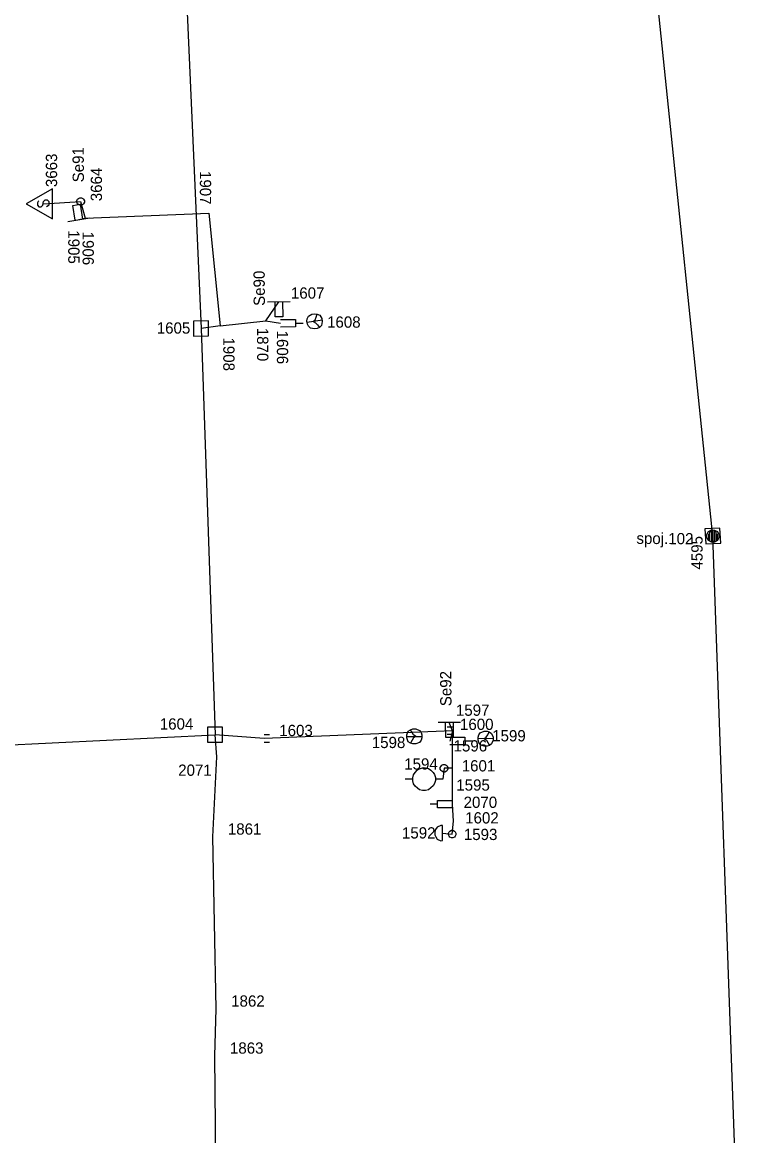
# Model space of a CAD drawing. Extents: x -535557 to -534097, y -1142175 to -1136716.
# Drawn here: x -534419.2 to -534371.5, y -1139849.6 to -1139775.5 of the extents above; entities that cross this region are included whole.
import ezdxf

# ---------------------------------------------------------------- set-up
doc = ezdxf.new("R2010")
doc.units = 0
doc.layers.add('Default', color=7, linetype='Continuous')
doc.layers.add('SS_SZDC', color=7, linetype='Continuous')

# ---------------------------------------------------------------- blocks, each defined once
blk = doc.blocks.new('POINT_DISPLAY')
at = {"layer": 'Default'}
blk.add_line((0, 0), (0, 0), dxfattribs=at)

msp = doc.modelspace()

# ---------------------------------------------------------------- linework, layer by layer
at = {"layer": 'SS_SZDC'}
for p, q in [((-534373.27, -1139809.69), (-534377.899, -1139764.92)), ((-534408.649, -1139765.67), (-534407.31, -1139795.879)), ((-534417.189, -1139786.569), (-534418.939, -1139787.569)), ((-534417.189, -1139788.569), (-534417.189, -1139786.569)), ((-534418.089, -1139787.369), (-534418.139, -1139787.419)), ((-534417.789, -1139787.419), (-534417.689, -1139787.319)), ((-534417.689, -1139787.319), (-534417.539, -1139787.319)), ((-534417.539, -1139787.319), (-534417.439, -1139787.419)), ((-534415.569, -1139787.37), (-534415.519, -1139787.27)), ((-534415.569, -1139787.47), (-534415.569, -1139787.37)), ((-534415.519, -1139787.27), (-534415.469, -1139787.22)), ((-534415.469, -1139787.22), (-534415.369, -1139787.17)), ((-534415.369, -1139787.17), (-534415.269, -1139787.17)), ((-534415.269, -1139787.17), (-534415.169, -1139787.22)), ((-534415.169, -1139787.22), (-534415.119, -1139787.27)), ((-534415.119, -1139787.27), (-534415.069, -1139787.37)), ((-534415.069, -1139787.37), (-534415.069, -1139787.47)), ((-534418.939, -1139787.569), (-534417.189, -1139788.569)), ((-534418.139, -1139787.419), (-534418.189, -1139787.519)), ((-534418.189, -1139787.519), (-534418.189, -1139787.669)), ((-534418.189, -1139787.669), (-534418.089, -1139787.769)), ((-534418.089, -1139787.769), (-534417.939, -1139787.769)), ((-534417.939, -1139787.769), (-534417.839, -1139787.669)), ((-534417.839, -1139787.669), (-534417.789, -1139787.419)), ((-534417.789, -1139787.569), (-534415.319, -1139787.42)), ((-534417.489, -1139787.719), (-534417.589, -1139787.769)), ((-534417.439, -1139787.669), (-534417.489, -1139787.719)), ((-534417.439, -1139787.419), (-534417.439, -1139787.669)), ((-534415.843, -1139787.681), (-534415.349, -1139787.603)), ((-534415.686, -1139788.669), (-534415.843, -1139787.681)), ((-534415.519, -1139787.57), (-534415.569, -1139787.47)), ((-534415.469, -1139787.62), (-534415.519, -1139787.57)), ((-534415.369, -1139787.67), (-534415.469, -1139787.62)), ((-534415.269, -1139787.67), (-534415.369, -1139787.67)), ((-534415.349, -1139787.603), (-534415.193, -1139788.59)), ((-534415.319, -1139787.42), (-534415.029, -1139788.54)), ((-534415.169, -1139787.62), (-534415.269, -1139787.67)), ((-534415.119, -1139787.57), (-534415.169, -1139787.62)), ((-534415.069, -1139787.47), (-534415.119, -1139787.57)), ((-534416.18, -1139788.747), (-534414.699, -1139788.512)), ((-534415.439, -1139788.629), (-534415.029, -1139788.54)), ((-534415.029, -1139788.54), (-534406.8, -1139788.209)), ((-534406.8, -1139788.209), (-534406.039, -1139795.69)), ((-534403.01, -1139795.36), (-534402.14, -1139794.11)), ((-534401.39, -1139794.105), (-534402.889, -1139794.114)), ((-534402.383, -1139795.111), (-534402.389, -1139794.111)), ((-534401.89, -1139794.108), (-534401.883, -1139795.108)), ((-534406.813, -1139795.376), (-534407.813, -1139795.383)), ((-534407.813, -1139795.383), (-534407.806, -1139796.383)), ((-534406.806, -1139796.376), (-534406.813, -1139795.376)), ((-534406.039, -1139795.69), (-534403.01, -1139795.36)), ((-534403.01, -1139795.36), (-534402.029, -1139795.53)), ((-534401.883, -1139795.108), (-534402.383, -1139795.111)), ((-534402.031, -1139795.28), (-534401.031, -1139795.273)), ((-534401.031, -1139795.273), (-534401.028, -1139795.773)), ((-534401.03, -1139795.523), (-534400.53, -1139795.52)), ((-534400.269, -1139795.382), (-534400.244, -1139795.226)), ((-534400.237, -1139795.58), (-534400.269, -1139795.382)), ((-534399.266, -1139795.318), (-534400.253, -1139795.481)), ((-534400.244, -1139795.226), (-534400.17, -1139795.062)), ((-534400.17, -1139795.062), (-534399.94, -1139794.922)), ((-534399.94, -1139794.922), (-534399.742, -1139794.89)), ((-534399.858, -1139795.416), (-534399.726, -1139795.293)), ((-534399.858, -1139795.416), (-534399.694, -1139795.49)), ((-534399.742, -1139794.89), (-534399.586, -1139794.915)), ((-534399.726, -1139795.293), (-534399.652, -1139795.128)), ((-534399.694, -1139795.49), (-534399.571, -1139795.622)), ((-534399.652, -1139795.128), (-534399.586, -1139794.915)), ((-534399.586, -1139794.915), (-534399.422, -1139794.989)), ((-534399.422, -1139794.989), (-534399.282, -1139795.219)), ((-534399.25, -1139795.417), (-534399.308, -1139795.68)), ((-534399.282, -1139795.219), (-534399.25, -1139795.417)), ((-534406.039, -1139795.69), (-534407.31, -1139795.879)), ((-534407.31, -1139795.879), (-534406.38, -1139822.92)), ((-534401.028, -1139795.773), (-534402.028, -1139795.779)), ((-534400.163, -1139795.719), (-534400.237, -1139795.58)), ((-534400.04, -1139795.851), (-534400.163, -1139795.719)), ((-534399.777, -1139795.909), (-534400.04, -1139795.851)), ((-534399.579, -1139795.877), (-534399.777, -1139795.909)), ((-534399.44, -1139795.803), (-534399.579, -1139795.877)), ((-534399.571, -1139795.622), (-534399.44, -1139795.803)), ((-534399.308, -1139795.68), (-534399.44, -1139795.803)), ((-534407.806, -1139796.383), (-534406.806, -1139796.376)), ((-534372.802, -1139809.159), (-534373.8, -1139809.222)), ((-534373.8, -1139809.222), (-534373.737, -1139810.22)), ((-534373.67, -1139809.786), (-534373.669, -1139809.586)), ((-534373.669, -1139809.586), (-534373.567, -1139809.387)), ((-534373.568, -1139809.537), (-534373.571, -1139809.837)), ((-534373.567, -1139809.387), (-534373.366, -1139809.289)), ((-534373.472, -1139809.988), (-534373.467, -1139809.438)), ((-534373.467, -1139809.438), (-534373.366, -1139809.339)), ((-534373.366, -1139809.339), (-534373.373, -1139810.039)), ((-534373.366, -1139809.289), (-534373.166, -1139809.29)), ((-534373.273, -1139810.039), (-534373.266, -1139809.34)), ((-534373.173, -1139810.04), (-534373.166, -1139809.34)), ((-534373.166, -1139809.29), (-534372.967, -1139809.392)), ((-534373.166, -1139809.34), (-534373.067, -1139809.441)), ((-534373.067, -1139809.441), (-534373.072, -1139809.991)), ((-534372.971, -1139809.842), (-534372.968, -1139809.542)), ((-534372.967, -1139809.392), (-534372.869, -1139809.593)), ((-534372.869, -1139809.593), (-534372.87, -1139809.793)), ((-534372.739, -1139810.157), (-534372.802, -1139809.159)), ((-534373.737, -1139810.22), (-534372.739, -1139810.157)), ((-534373.572, -1139809.987), (-534373.67, -1139809.786)), ((-534373.373, -1139810.089), (-534373.572, -1139809.987)), ((-534373.571, -1139809.837), (-534373.472, -1139809.988)), ((-534373.373, -1139810.039), (-534373.173, -1139810.04)), ((-534373.173, -1139810.09), (-534373.373, -1139810.089)), ((-534371.489, -1139859.799), (-534373.27, -1139809.69)), ((-534372.972, -1139809.992), (-534373.173, -1139810.09)), ((-534373.072, -1139809.991), (-534372.971, -1139809.842)), ((-534372.87, -1139809.793), (-534372.972, -1139809.992)), ((-534390.05, -1139822.105), (-534391.549, -1139822.114)), ((-534391.043, -1139823.111), (-534391.049, -1139822.111)), ((-534390.6, -1139822.659), (-534390.8, -1139822.11)), ((-534390.55, -1139822.108), (-534390.543, -1139823.108)), ((-534438, -1139824.5), (-534406.38, -1139822.92)), ((-534405.883, -1139822.416), (-534406.883, -1139822.423)), ((-534406.883, -1139822.423), (-534406.876, -1139823.423)), ((-534403.109, -1139823.159), (-534406.38, -1139822.92)), ((-534406.27, -1139824.389), (-534406.38, -1139822.92)), ((-534405.876, -1139823.416), (-534405.883, -1139822.416)), ((-534390.6, -1139822.659), (-534403.109, -1139823.159)), ((-534403.109, -1139822.909), (-534402.759, -1139822.909)), ((-534393.63, -1139822.933), (-534393.532, -1139822.682)), ((-534393.629, -1139823.133), (-534393.63, -1139822.933)), ((-534393.532, -1139822.682), (-534393.382, -1139822.581)), ((-534393.382, -1139822.581), (-534393.233, -1139822.53)), ((-534393.281, -1139822.78), (-534393.382, -1139822.581)), ((-534393.18, -1139822.93), (-534393.281, -1139822.78)), ((-534393.233, -1139822.53), (-534393.033, -1139822.529)), ((-534393.03, -1139823.029), (-534393.18, -1139822.93)), ((-534393.033, -1139822.529), (-534392.782, -1139822.627)), ((-534392.782, -1139822.627), (-534392.681, -1139822.777)), ((-534392.681, -1139822.777), (-534392.63, -1139822.926)), ((-534392.63, -1139822.926), (-534392.629, -1139823.126)), ((-534390.6, -1139822.409), (-534390.95, -1139822.409)), ((-534390.6, -1139822.909), (-534390.95, -1139822.909)), ((-534390.6, -1139822.659), (-534390.76, -1139823.34)), ((-534390.579, -1139825.139), (-534390.6, -1139822.659)), ((-534388.89, -1139823.083), (-534388.841, -1139822.932)), ((-534388.841, -1139822.932), (-534388.742, -1139822.782)), ((-534388.742, -1139822.782), (-534388.493, -1139822.68)), ((-534388.493, -1139822.68), (-534388.293, -1139822.679)), ((-534388.34, -1139823.079), (-534388.241, -1139822.929)), ((-534388.293, -1139822.679), (-534388.142, -1139822.728)), ((-534388.241, -1139822.929), (-534388.142, -1139822.728)), ((-534388.142, -1139822.728), (-534387.992, -1139822.827)), ((-534387.992, -1139822.827), (-534387.89, -1139823.076)), ((-534406.876, -1139823.423), (-534405.876, -1139823.416)), ((-534403.109, -1139823.409), (-534402.759, -1139823.409)), ((-534393.629, -1139823.033), (-534392.63, -1139823.026)), ((-534393.527, -1139823.382), (-534393.629, -1139823.133)), ((-534393.377, -1139823.481), (-534393.527, -1139823.382)), ((-534393.278, -1139823.28), (-534393.377, -1139823.481)), ((-534393.226, -1139823.53), (-534393.377, -1139823.481)), ((-534393.179, -1139823.13), (-534393.278, -1139823.28)), ((-534393.026, -1139823.529), (-534393.226, -1139823.53)), ((-534393.03, -1139823.029), (-534393.179, -1139823.13)), ((-534392.777, -1139823.427), (-534393.026, -1139823.529)), ((-534392.678, -1139823.277), (-534392.777, -1139823.427)), ((-534392.629, -1139823.126), (-534392.678, -1139823.277)), ((-534390.543, -1139823.108), (-534391.043, -1139823.111)), ((-534390.761, -1139823.09), (-534389.761, -1139823.083)), ((-534389.758, -1139823.583), (-534390.758, -1139823.589)), ((-534389.761, -1139823.083), (-534389.758, -1139823.583)), ((-534389.76, -1139823.333), (-534389.26, -1139823.33)), ((-534388.889, -1139823.283), (-534388.89, -1139823.083)), ((-534387.89, -1139823.176), (-534388.889, -1139823.183)), ((-534388.838, -1139823.432), (-534388.889, -1139823.283)), ((-534388.737, -1139823.582), (-534388.838, -1139823.432)), ((-534388.486, -1139823.68), (-534388.737, -1139823.582)), ((-534388.489, -1139823.18), (-534388.34, -1139823.079)), ((-534388.489, -1139823.18), (-534388.339, -1139823.279)), ((-534388.286, -1139823.679), (-534388.486, -1139823.68)), ((-534388.339, -1139823.279), (-534388.238, -1139823.429)), ((-534388.137, -1139823.628), (-534388.286, -1139823.679)), ((-534388.238, -1139823.429), (-534388.137, -1139823.628)), ((-534387.987, -1139823.527), (-534388.137, -1139823.628)), ((-534387.889, -1139823.276), (-534387.987, -1139823.527)), ((-534387.89, -1139823.076), (-534387.889, -1139823.276)), ((-534406.529, -1139829.719), (-534406.27, -1139824.389)), ((-534392.933, -1139825.281), (-534392.784, -1139825.18)), ((-534392.784, -1139825.18), (-534392.584, -1139825.128)), ((-534392.584, -1139825.128), (-534392.384, -1139825.127)), ((-534392.384, -1139825.127), (-534392.184, -1139825.176)), ((-534392.184, -1139825.176), (-534392.033, -1139825.275)), ((-534391.4, -1139825.101), (-534391.35, -1139825.001)), ((-534391.399, -1139825.201), (-534391.4, -1139825.101)), ((-534391.35, -1139825.001), (-534391.301, -1139824.95)), ((-534391.301, -1139824.95), (-534391.201, -1139824.9)), ((-534391.149, -1139825.149), (-534391.229, -1139825.87)), ((-534391.201, -1139824.9), (-534391.101, -1139824.899)), ((-534390.579, -1139825.139), (-534391.149, -1139825.149)), ((-534391.101, -1139824.899), (-534391.001, -1139824.949)), ((-534391.001, -1139824.949), (-534390.95, -1139824.998)), ((-534390.95, -1139824.998), (-534390.9, -1139825.098)), ((-534390.9, -1139825.098), (-534390.899, -1139825.198)), ((-534390.579, -1139827.54), (-534390.579, -1139825.139)), ((-534393.229, -1139825.883), (-534393.729, -1139825.886)), ((-534393.23, -1139825.783), (-534393.181, -1139825.582)), ((-534393.229, -1139825.983), (-534393.23, -1139825.783)), ((-534393.181, -1139825.582), (-534393.082, -1139825.432)), ((-534393.082, -1139825.432), (-534392.933, -1139825.281)), ((-534392.033, -1139825.275), (-534391.882, -1139825.424)), ((-534391.882, -1139825.424), (-534391.781, -1139825.573)), ((-534391.781, -1139825.573), (-534391.73, -1139825.773)), ((-534391.73, -1139825.773), (-534391.729, -1139825.873)), ((-534391.229, -1139825.87), (-534391.729, -1139825.873)), ((-534391.729, -1139825.873), (-534391.729, -1139825.973)), ((-534391.349, -1139825.301), (-534391.399, -1139825.201)), ((-534391.298, -1139825.35), (-534391.349, -1139825.301)), ((-534391.198, -1139825.4), (-534391.298, -1139825.35)), ((-534391.098, -1139825.399), (-534391.198, -1139825.4)), ((-534390.998, -1139825.349), (-534391.098, -1139825.399)), ((-534390.949, -1139825.298), (-534390.998, -1139825.349)), ((-534390.899, -1139825.198), (-534390.949, -1139825.298)), ((-534393.177, -1139826.182), (-534393.229, -1139825.983)), ((-534393.077, -1139826.332), (-534393.177, -1139826.182)), ((-534392.926, -1139826.481), (-534393.077, -1139826.332)), ((-534392.775, -1139826.58), (-534392.926, -1139826.481)), ((-534392.575, -1139826.628), (-534392.775, -1139826.58)), ((-534392.375, -1139826.627), (-534392.575, -1139826.628)), ((-534392.175, -1139826.576), (-534392.375, -1139826.627)), ((-534391.877, -1139826.324), (-534392.175, -1139826.576)), ((-534391.778, -1139826.173), (-534391.877, -1139826.324)), ((-534391.729, -1139825.973), (-534391.778, -1139826.173)), ((-534391.579, -1139827.79), (-534391.579, -1139827.29)), ((-534391.579, -1139827.29), (-534390.579, -1139827.29)), ((-534391.579, -1139827.54), (-534392.079, -1139827.54)), ((-534390.579, -1139827.79), (-534391.579, -1139827.79)), ((-534390.52, -1139828.67), (-534390.579, -1139827.54)), ((-534390.609, -1139829.53), (-534390.52, -1139828.67)), ((-534391.711, -1139829.222), (-534391.76, -1139829.373)), ((-534391.76, -1139829.373), (-534391.759, -1139829.573)), ((-534391.759, -1139829.573), (-534391.708, -1139829.722)), ((-534391.612, -1139829.072), (-534391.711, -1139829.222)), ((-534391.363, -1139828.97), (-534391.612, -1139829.072)), ((-534391.263, -1139828.97), (-534391.363, -1139828.97)), ((-534391.256, -1139829.969), (-534391.263, -1139828.97)), ((-534391.26, -1139829.469), (-534390.609, -1139829.53)), ((-534390.86, -1139829.481), (-534390.81, -1139829.381)), ((-534390.859, -1139829.581), (-534390.86, -1139829.481)), ((-534390.809, -1139829.681), (-534390.859, -1139829.581)), ((-534390.81, -1139829.381), (-534390.761, -1139829.33)), ((-534390.761, -1139829.33), (-534390.661, -1139829.28)), ((-534390.661, -1139829.28), (-534390.561, -1139829.279)), ((-534390.561, -1139829.279), (-534390.461, -1139829.329)), ((-534390.461, -1139829.329), (-534390.41, -1139829.378)), ((-534390.41, -1139829.378), (-534390.36, -1139829.478)), ((-534390.359, -1139829.578), (-534390.409, -1139829.678)), ((-534390.36, -1139829.478), (-534390.359, -1139829.578)), ((-534406.31, -1139841.17), (-534406.529, -1139829.719)), ((-534391.708, -1139829.722), (-534391.607, -1139829.872)), ((-534391.607, -1139829.872), (-534391.356, -1139829.97)), ((-534391.356, -1139829.97), (-534391.256, -1139829.969)), ((-534390.758, -1139829.73), (-534390.809, -1139829.681)), ((-534390.658, -1139829.78), (-534390.758, -1139829.73)), ((-534390.558, -1139829.779), (-534390.658, -1139829.78)), ((-534390.458, -1139829.729), (-534390.558, -1139829.779)), ((-534390.409, -1139829.678), (-534390.458, -1139829.729)), ((-534406.39, -1139844.299), (-534406.31, -1139841.17)), ((-534406.25, -1139857.879), (-534406.39, -1139844.299))]:
    msp.add_line(p, q, dxfattribs=at)

# ---------------------------------------------------------------- block references
for p in [(-534417.789, -1139787.569), (-534415.319, -1139787.42), (-534415.319, -1139787.42), (-534415.439, -1139788.629), (-534415.029, -1139788.54), (-534406.8, -1139788.209), (-534402.14, -1139794.11), (-534403.01, -1139795.36), (-534402.029, -1139795.53), (-534399.76, -1139795.399), (-534407.31, -1139795.879), (-534406.039, -1139795.69), (-534373.27, -1139809.69), (-534390.8, -1139822.11), (-534406.38, -1139822.92), (-534390.6, -1139822.659), (-534403.109, -1139823.159), (-534393.13, -1139823.03), (-534390.76, -1139823.34), (-534388.39, -1139823.18), (-534406.27, -1139824.389), (-534391.149, -1139825.149), (-534391.149, -1139825.149), (-534390.579, -1139825.139), (-534391.229, -1139825.87), (-534390.579, -1139827.54), (-534390.52, -1139828.67), (-534391.26, -1139829.469), (-534390.609, -1139829.53), (-534390.609, -1139829.53), (-534406.529, -1139829.719), (-534406.31, -1139841.17), (-534406.39, -1139844.299)]:
    msp.add_blockref('POINT_DISPLAY', p, dxfattribs=at)

# ---------------------------------------------------------------- texts
for s, rotation, p in [('3663', 90, (-534416.883, -1139786.464)), ('Se91', 90.37566, (-534415.099, -1139786.144)), ('3664', 90, (-534413.9, -1139787.404)), ('1907', 270, (-534407.39, -1139785.395)), ('1905', 270, (-534416.144, -1139789.34)), ('1906', 270, (-534415.191, -1139789.432)), ('Se90', 90.37566, (-534403.063, -1139794.369)), ('1870', 270, (-534403.585, -1139795.828)), ('1606', 270, (-534402.269, -1139796.019)), ('1908', 270, (-534405.834, -1139796.474)), ('spoj.102', 359.47566, (-534378.361, -1139810.212)), ('4595', 90, (-534373.957, -1139811.923)), ('Se92', 90.37563, (-534390.654, -1139821.016))]:
    msp.add_text(s, height=0.75, rotation=rotation, dxfattribs=at).set_placement(p)
for s, p in [('1607', (-534401.336, -1139793.89)), ('1605', (-534410.257, -1139796.218)), ('1608', (-534398.932, -1139795.824)), ('1597', (-534390.363, -1139821.658)), ('1604', (-534410.056, -1139822.576)), ('1600', (-534390.092, -1139822.6)), ('1603', (-534402.109, -1139823.009)), ('1599', (-534387.95, -1139823.361)), ('1598', (-534395.957, -1139823.807)), ('1596', (-534390.518, -1139824.032)), ('2071', (-534408.832, -1139825.652)), ('1594', (-534393.801, -1139825.237)), ('1601', (-534389.976, -1139825.361)), ('1595', (-534390.337, -1139826.639)), ('2070', (-534389.851, -1139827.789)), ('1602', (-534389.748, -1139828.827)), ('1861', (-534405.529, -1139829.569)), ('1592', (-534393.95, -1139829.826)), ('1593', (-534389.834, -1139829.929)), ('1862', (-534405.31, -1139841.02)), ('1863', (-534405.39, -1139844.149))]:
    msp.add_text(s, height=0.75, dxfattribs=at).set_placement(p)

doc.saveas('drawing.dxf')
